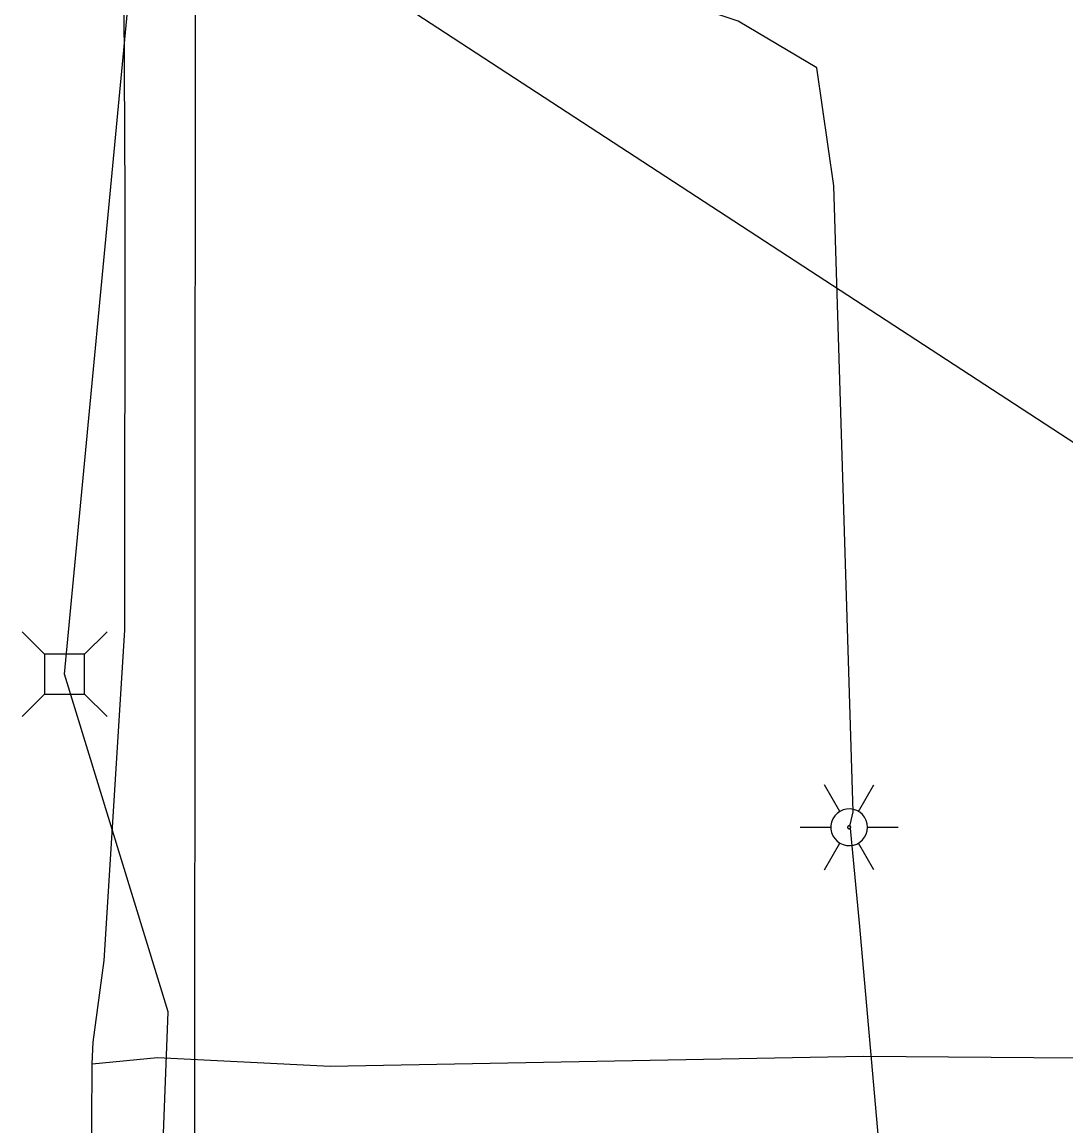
# Model space of a CAD drawing. Extents: x 600849 to 606371, y 330010 to 403088.
# Drawn here: x 602043.7 to 602124.8, y 371296 to 371381.8 of the extents above; entities that cross this region are included whole.
import ezdxf

# ---------------------------------------------------------------- set-up
doc = ezdxf.new("R2010")
doc.units = 0
for name, color, linetype in [('E_LTG', 7, 'Continuous'), ('E_UTL_AG_Bold', 7, 'Continuous'), ('E_UTL_E_UG', 7, 'Continuous'), ('E_UTL_G_UG', 7, 'Continuous'), ('E_UTL_Overhead', 7, 'Continuous'), ('E_UTL_T_UG', 7, 'Continuous')]:
    doc.layers.add(name, color=color, linetype=linetype)

msp = doc.modelspace()

# ---------------------------------------------------------------- linework, layer by layer
at = {"layer": 'E_LTG'}
for points in [[(602107.244, 371320.47), (602106.053, 371322.532)], [(602108.673, 371320.47), (602109.864, 371322.532)], [(602109.388, 371319.232), (602109.362, 371319.503), (602109.285, 371319.763), (602109.161, 371320.005), (602108.993, 371320.218), (602108.788, 371320.396), (602108.552, 371320.532), (602108.296, 371320.621), (602108.027, 371320.66), (602107.755, 371320.647), (602107.491, 371320.583), (602107.244, 371320.47), (602107.023, 371320.312), (602106.836, 371320.116), (602106.689, 371319.887), (602106.588, 371319.635), (602106.536, 371319.368), (602106.536, 371319.097), (602106.588, 371318.83), (602106.689, 371318.578), (602106.836, 371318.349), (602107.023, 371318.152), (602107.244, 371317.995), (602107.491, 371317.882), (602107.755, 371317.818), (602108.027, 371317.805), (602108.296, 371317.844), (602108.552, 371317.933), (602108.788, 371318.068), (602108.993, 371318.246), (602109.161, 371318.46), (602109.285, 371318.701), (602109.362, 371318.962), (602109.388, 371319.232)], [(602109.388, 371319.232), (602109.362, 371319.503), (602109.285, 371319.763), (602109.161, 371320.005), (602108.993, 371320.218), (602108.788, 371320.396), (602108.552, 371320.532), (602108.296, 371320.621), (602108.027, 371320.66), (602107.755, 371320.647), (602107.491, 371320.583), (602107.244, 371320.47), (602107.023, 371320.312), (602106.836, 371320.116), (602106.689, 371319.887), (602106.588, 371319.635), (602106.536, 371319.368), (602106.536, 371319.097), (602106.588, 371318.83), (602106.689, 371318.578), (602106.836, 371318.349), (602107.023, 371318.152), (602107.244, 371317.995), (602107.491, 371317.882), (602107.755, 371317.818), (602108.027, 371317.805), (602108.296, 371317.844), (602108.552, 371317.933), (602108.788, 371318.068), (602108.993, 371318.246), (602109.161, 371318.46), (602109.285, 371318.701), (602109.362, 371318.962), (602109.388, 371319.232)], [(602109.388, 371319.232), (602109.362, 371319.503), (602109.285, 371319.763), (602109.161, 371320.005), (602108.993, 371320.218), (602108.788, 371320.396), (602108.552, 371320.532), (602108.296, 371320.621), (602108.027, 371320.66), (602107.755, 371320.647), (602107.491, 371320.583), (602107.244, 371320.47), (602107.023, 371320.312), (602106.836, 371320.116), (602106.689, 371319.887), (602106.588, 371319.635), (602106.536, 371319.368), (602106.536, 371319.097), (602106.588, 371318.83), (602106.689, 371318.578), (602106.836, 371318.349), (602107.023, 371318.152), (602107.244, 371317.995), (602107.491, 371317.882), (602107.755, 371317.818), (602108.027, 371317.805), (602108.296, 371317.844), (602108.552, 371317.933), (602108.788, 371318.068), (602108.993, 371318.246), (602109.161, 371318.46), (602109.285, 371318.701), (602109.362, 371318.962), (602109.388, 371319.232)], [(602104.148, 371319.232), (602106.53, 371319.232)], [(602108.078, 371319.232), (602108.076, 371319.255), (602108.069, 371319.277), (602108.059, 371319.297), (602108.045, 371319.315), (602108.028, 371319.329), (602108.008, 371319.341), (602107.987, 371319.348), (602107.964, 371319.351), (602107.942, 371319.35), (602107.92, 371319.345), (602107.899, 371319.335), (602107.881, 371319.322), (602107.865, 371319.306), (602107.853, 371319.287), (602107.845, 371319.266), (602107.84, 371319.244), (602107.84, 371319.221), (602107.845, 371319.199), (602107.853, 371319.178), (602107.865, 371319.159), (602107.881, 371319.142), (602107.899, 371319.129), (602107.92, 371319.12), (602107.942, 371319.114), (602107.964, 371319.113), (602107.987, 371319.117), (602108.008, 371319.124), (602108.028, 371319.135), (602108.045, 371319.15), (602108.059, 371319.168), (602108.069, 371319.188), (602108.076, 371319.21), (602108.078, 371319.232)], [(602109.388, 371319.232), (602111.769, 371319.232)], [(602106.053, 371315.932), (602107.244, 371317.995)], [(602109.864, 371315.932), (602108.673, 371317.995)]]:
    msp.add_lwpolyline(points, dxfattribs=at)
at = {"layer": 'E_UTL_AG_Bold'}
for points in [[(602045.477, 371332.67), (602043.725, 371334.422)], [(602048.573, 371332.67), (602050.325, 371334.422)], [(602048.573, 371332.67), (602045.477, 371332.67)], [(602045.477, 371332.67), (602045.477, 371329.574)], [(602048.573, 371329.574), (602048.573, 371332.67)], [(602045.477, 371329.574), (602043.725, 371327.822)], [(602045.477, 371329.574), (602048.573, 371329.574)], [(602048.573, 371329.574), (602050.325, 371327.822)]]:
    msp.add_lwpolyline(points, dxfattribs=at)
at = {"layer": 'E_UTL_E_UG'}
msp.add_lwpolyline([(602120.641, 371137.76), (602120.92, 371139.35), (602121.35, 371170.11), (602121.203, 371196.403), (602119.531, 371219.946), (602116.676, 371228.714), (602115.676, 371234.908), (602111.39, 371281.883), (602108.793, 371311.52), (602108.041, 371319.432), (602108.278, 371320.432), (602106.775, 371369.047), (602105.442, 371378.209), (602099.328, 371381.835), (602080.156, 371388.221), (602064.826, 371392.678), (602057.201, 371393.62)], dxfattribs=at)
at = {"layer": 'E_UTL_G_UG'}
for points in [[(602048.209, 370657.472), (602048.181, 370747.794), (602048.761, 370798.001), (602048.383, 370861.246), (602049.104, 370931.281), (602048.417, 371006.934), (602048.866, 371066.509), (602049.176, 371134.185), (602049.782, 371177.66), (602049.958, 371214.153), (602050.22, 371268.074), (602049.119, 371291.65), (602049.158, 371300.854), (602049.234, 371302.536), (602050.106, 371308.891), (602051.7, 371334.541), (602051.719, 371368.17), (602051.407, 371432.707), (602051.207, 371433.484), (602051.224, 371441.239)], [(602049.158, 371300.854), (602054.247, 371301.365), (602067.656, 371300.681), (602109.062, 371301.446), (602171.89, 371300.973), (602185.997, 371304.481)]]:
    msp.add_lwpolyline(points, dxfattribs=at)
at = {"layer": 'E_UTL_Overhead'}
for points in [[(602049.765, 369613.323), (602051.084, 369789.61), (602050.678, 369965.174), (602051.622, 370141.893), (602052.509, 370286.678), (602048.38, 370407.205), (602054.566, 370641.595), (602056.079, 370840.849), (602055.996, 371041.836), (602057.125, 371239.249), (602057.201, 371393.62), (602058.031, 371555.689), (602064.16, 371680.236), (602066.658, 372038.534), (602066.582, 372216.078), (602066.884, 372572.553), (602066.554, 372750.094)], [(602057.201, 371393.62), (602167.955, 371321.37)]]:
    msp.add_lwpolyline(points, dxfattribs=at)
at = {"layer": 'E_UTL_T_UG'}
msp.add_lwpolyline([(602056.86, 371223.671), (602056.259, 371225.387), (602052.36, 371234.099), (602055.082, 371304.889), (602047.025, 371331.122), (602052.92, 371393.358), (602052.942, 371438.152), (602052.599, 371438.978), (602053.429, 371474.878), (602052.405, 371531.37), (602053.605, 371606.592), (602052.858, 371719.973), (602054.475, 371843.489), (602050.796, 371865.446), (602052.241, 371879.164), (602054.641, 372006.4), (602051.737, 372150.316), (602051.854, 372296.769), (602052.652, 372432.379), (602066.884, 372572.553)], dxfattribs=at)

doc.saveas('drawing.dxf')
